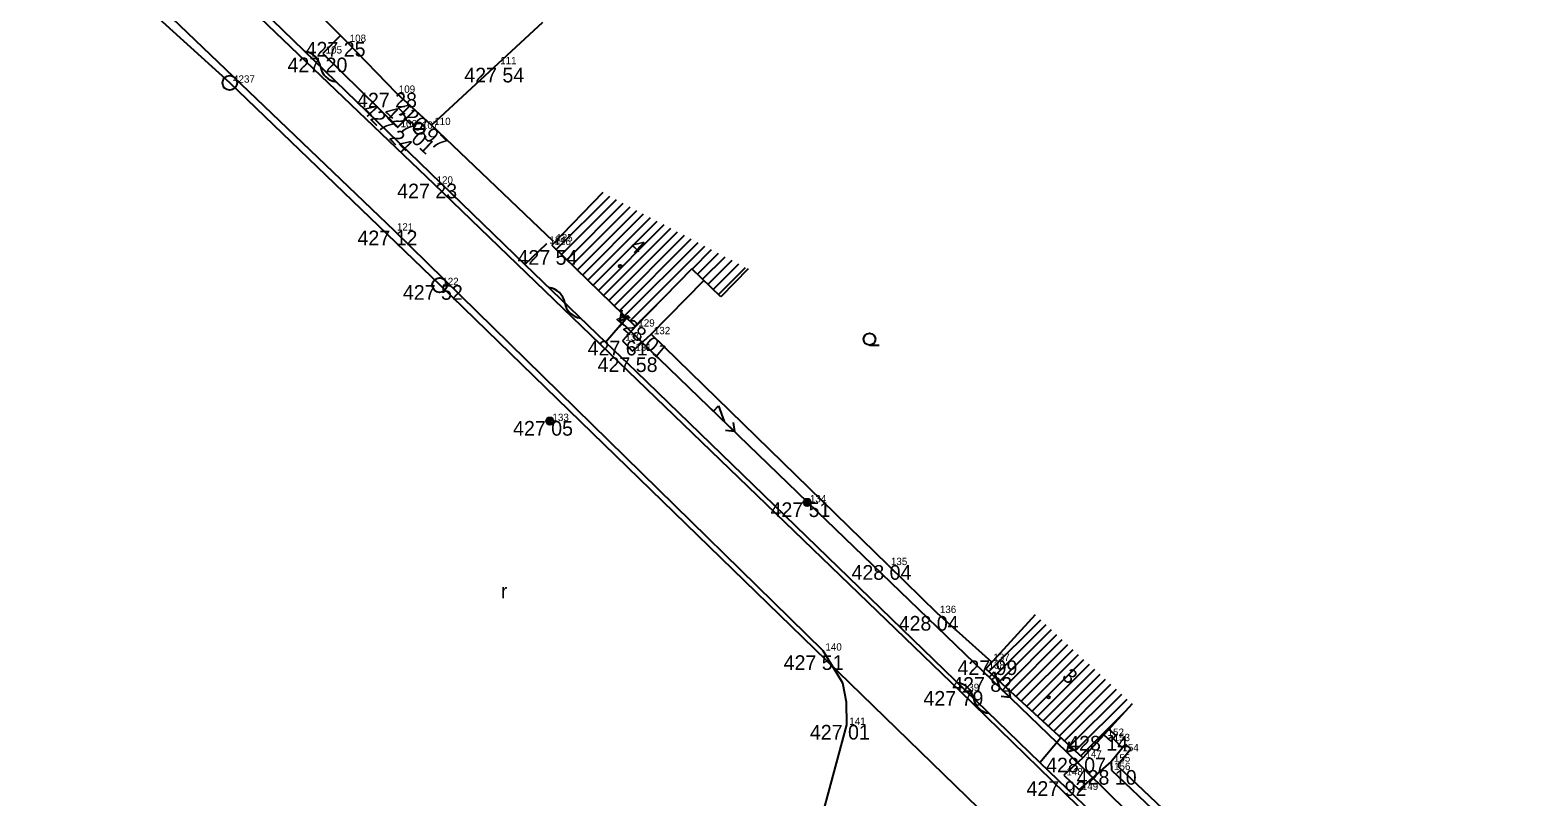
# Model space of a CAD drawing. Extents: x -559180 to -551373, y -1076947 to -1072071.
# Drawn here: x -554395.3 to -554292.4, y -1073575 to -1073522.7 of the extents above; entities that cross this region are included whole.
import ezdxf

# ---------------------------------------------------------------- set-up
doc = ezdxf.new("R2010")
doc.units = 0
for name, color, linetype in [('12_PLOTY', 7, 'Continuous'), ('13_PLOTY', 7, 'Continuous'), ('14_BUDOVY', 7, 'Continuous'), ('17_KOMUNIKACE', 7, 'Continuous'), ('18_POLOHOPIS', 7, 'Continuous'), ('1_VODA_ZN', 7, 'Continuous'), ('20_EL_ZN', 7, 'Continuous'), ('30_SDEL_ZN', 7, 'Continuous'), ('32', 7, 'Continuous'), ('3_BODY', 7, 'Continuous'), ('40_KANAL_ZN', 7, 'Continuous'), ('45_ZN_KULTURY', 7, 'Continuous'), ('47_ZN_STAV_OBJ$', 7, 'Continuous'), ('54_C_POPISNA', 7, 'Continuous'), ('6_VYSKY', 7, 'Continuous'), ('kanal_stáv', 7, 'Continuous'), ('NNnadzemní', 7, 'Continuous')]:
    doc.layers.add(name, color=color, linetype=linetype)

# ---------------------------------------------------------------- blocks, each defined once
blk = doc.blocks.new('POINT_DISPLAY')
blk.add_line((0, 0), (0, 0))
blk = doc.blocks.new('ST')
at = {"layer": '1_VODA_ZN'}
blk.add_line((-0.375, 0), (0.375, 0), dxfattribs=at)
blk.add_circle((0, 0), 0.375, dxfattribs=at)
blk = doc.blocks.new('SAK')
at = {"layer": '40_KANAL_ZN'}
blk.add_circle((0, 0), 0.5, dxfattribs=at)
blk = doc.blocks.new('SLB')
at = {"layer": '20_EL_ZN'}
for radius in [0.25, 0.158, 0.05]:
    blk.add_circle((0, 0), radius, dxfattribs=at)
blk = doc.blocks.new('ZAHRAD')
at = {"layer": '45_ZN_KULTURY'}
blk.add_line((0, 0), (0.65, 0), dxfattribs=at)
blk.add_circle((0, 0.4), 0.403, dxfattribs=at)
blk = doc.blocks.new('ROLE')
at = {"layer": '45_ZN_KULTURY'}
blk.add_text('r', height=1, dxfattribs=at).set_placement((0, 0.05))
blk = doc.blocks.new('BZ')
at = {"layer": '47_ZN_STAV_OBJ$'}
blk.add_circle((0, 0), 0.0875, dxfattribs=at)
blk = doc.blocks.new('KONZ')
at = {"layer": '20_EL_ZN'}
for p, q in [((-0.35, 0), (0, 0.65)), ((0.22, 0.3), (-0.19, 0.3)), ((0, 0.65), (0.4, 0))]:
    blk.add_line(p, q, dxfattribs=at)
blk = doc.blocks.new('ELNN')
at = {"layer": '20_EL_ZN'}
for p, q in [((0, 0), (0.5, 0)), ((0.5, 0), (0.5, 0.5)), ((0.5, 0.5), (1.5, 0)), ((1.5, 0), (2.5, 0))]:
    blk.add_line(p, q, dxfattribs=at)
blk.add_lwpolyline([(2, 0.375), (2.5, 0), (2, -0.375)], dxfattribs=at)
blk = doc.blocks.new('SDEP')
at = {"layer": '30_SDEL_ZN'}
for centre, start, end in [((0.75, -1), 53.1529, 126.8469), ((2.25, 1), 233.13, 306.8698)]:
    blk.add_arc(centre, 1.25, start, end, dxfattribs=at)

msp = doc.modelspace()

# ---------------------------------------------------------------- linework, layer by layer
at = {"layer": '12_PLOTY'}
for p, q in [((-554373.64, -1073523.52), (-554379.25, -1073517.91)), ((-554367.87, -1073529.19), (-554360.269, -1073522.18)), ((-554373.64, -1073523.52), (-554370.29, -1073526.99)), ((-554367.87, -1073529.19), (-554370.29, -1073526.99)), ((-554359.54, -1073537.13), (-554367.87, -1073529.19)), ((-554352.88, -1073543.46), (-554349.274, -1073539.805)), ((-554336.7, -1073559.21), (-554352.88, -1073543.46)), ((-554336.7, -1073559.21), (-554333.36, -1073562.48)), ((-554329.624, -1073565.827), (-554333.36, -1073562.48)), ((-554321.99, -1073570.79), (-554321.5, -1073571.22)), ((-554321.651, -1073570.421), (-554321.17, -1073570.844)), ((-554321.5, -1073571.22), (-554321.17, -1073570.844)), ((-554321.335, -1073571.032), (-554320.718, -1073571.688)), ((-554320.505, -1073571.427), (-554321.48, -1073572.62)), ((-554320.129, -1073571.758), (-554320.977, -1073572.795)), ((-554320.505, -1073571.427), (-554320.129, -1073571.758)), ((-554321.48, -1073572.62), (-554321.47, -1073573.19)), ((-554321.47, -1073573.19), (-554318.26, -1073576.25)), ((-554320.977, -1073572.795), (-554320.974, -1073572.972)), ((-554317.985, -1073575.821), (-554320.974, -1073572.972))]:
    msp.add_line(p, q, dxfattribs=at)
at = {"layer": '13_PLOTY'}
for p, q in [((-554378.75, -1073522.02), (-554361.5, -1073538.7)), ((-554361.5, -1073538.7), (-554355.99, -1073544)), ((-554355.99, -1073544), (-554353.908, -1073546.006)), ((-554353.908, -1073546.006), (-554326.35, -1073572.67)), ((-554326.35, -1073572.67), (-554324.913, -1073570.981)), ((-554326.35, -1073572.67), (-554299.85, -1073598.1))]:
    msp.add_line(p, q, dxfattribs=at)
at = {"layer": '14_BUDOVY'}
for p, q in [((-554356.175, -1073533.795), (-554359.66, -1073537.38)), ((-554359.66, -1073537.38), (-554353.94, -1073542.94)), ((-554350.106, -1073538.996), (-554353.94, -1073542.94)), ((-554348.127, -1073540.92), (-554350.106, -1073538.996)), ((-554346.256, -1073538.995), (-554348.127, -1073540.92)), ((-554326.661, -1073562.595), (-554330.04, -1073566.28)), ((-554330.04, -1073566.28), (-554323.42, -1073572.35)), ((-554320.041, -1073568.665), (-554323.42, -1073572.35))]:
    msp.add_line(p, q, dxfattribs=at)
at = {"layer": '17_KOMUNIKACE'}
for p, q in [((-554408.09, -1073500.35), (-554370.42, -1073536.39)), ((-554387.22, -1073514.54), (-554367.71, -1073533.19)), ((-554367.71, -1073533.19), (-554331.79, -1073567.8)), ((-554370.42, -1073536.39), (-554341.17, -1073565.04)), ((-554331.79, -1073567.8), (-554292.36, -1073606.2)), ((-554339.54, -1073570.11), (-554341.61, -1073577.72))]:
    msp.add_line(p, q, dxfattribs=at)
msp.add_lwpolyline([(-554341.17, -1073565.04), (-554339.829, -1073567.249), (-554339.563, -1073568.537), (-554339.54, -1073570.11)], dxfattribs=at)
at = {"layer": '18_POLOHOPIS'}
for p, q in [((-554374.075, -1073523.085), (-554375.28, -1073524.31)), ((-554375.28, -1073524.31), (-554370.17, -1073529.34)), ((-554369.006, -1073528.157), (-554370.17, -1073529.34)), ((-554361.5, -1073538.7), (-554360.01, -1073537.28)), ((-554355.99, -1073544), (-554354.554, -1073542.343)), ((-554353.94, -1073542.94), (-554354.83, -1073543.91)), ((-554354.83, -1073543.91), (-554354.15, -1073544.61)), ((-554354.15, -1073544.61), (-554352.88, -1073543.46)), ((-554323.42, -1073572.35), (-554324.72, -1073573.55)), ((-554323.67, -1073574.55), (-554321.48, -1073572.62)), ((-554324.72, -1073573.55), (-554323.67, -1073574.55))]:
    msp.add_line(p, q, dxfattribs=at)
at = {"layer": '32'}
for p, q in [((-554359.352, -1073537.679), (-554355.71, -1073534.039)), ((-554358.994, -1073538.028), (-554355.247, -1073534.281)), ((-554358.635, -1073538.376), (-554354.783, -1073534.525)), ((-554358.276, -1073538.725), (-554354.32, -1073534.768)), ((-554357.918, -1073539.073), (-554353.855, -1073535.011)), ((-554357.559, -1073539.422), (-554353.392, -1073535.254)), ((-554357.201, -1073539.77), (-554352.927, -1073535.498)), ((-554356.842, -1073540.119), (-554352.464, -1073535.741)), ((-554356.484, -1073540.468), (-554352, -1073535.984)), ((-554356.125, -1073540.816), (-554351.536, -1073536.227)), ((-554355.766, -1073541.165), (-554351.072, -1073536.47)), ((-554355.408, -1073541.513), (-554350.608, -1073536.713)), ((-554355.049, -1073541.862), (-554350.145, -1073536.956)), ((-554354.691, -1073542.21), (-554349.68, -1073537.2)), ((-554354.332, -1073542.559), (-554349.216, -1073537.443)), ((-554350.084, -1073539.018), (-554348.752, -1073537.686)), ((-554349.725, -1073539.367), (-554348.288, -1073537.93)), ((-554349.367, -1073539.715), (-554347.825, -1073538.173)), ((-554349.008, -1073540.064), (-554347.36, -1073538.416)), ((-554348.65, -1073540.412), (-554346.897, -1073538.659)), ((-554348.291, -1073540.761), (-554346.432, -1073538.902)), ((-554353.974, -1073542.907), (-554351.63, -1073540.563)), ((-554329.831, -1073566.472), (-554326.292, -1073562.933)), ((-554329.462, -1073566.81), (-554325.923, -1073563.271)), ((-554329.093, -1073567.148), (-554325.554, -1073563.61)), ((-554328.724, -1073567.487), (-554325.185, -1073563.948)), ((-554328.355, -1073567.825), (-554324.817, -1073564.286)), ((-554327.986, -1073568.163), (-554324.448, -1073564.624)), ((-554327.617, -1073568.501), (-554324.079, -1073564.963)), ((-554327.249, -1073568.839), (-554323.71, -1073565.301)), ((-554326.88, -1073569.178), (-554323.341, -1073565.639)), ((-554326.511, -1073569.516), (-554322.972, -1073565.977)), ((-554326.142, -1073569.854), (-554322.603, -1073566.316)), ((-554325.773, -1073570.192), (-554322.234, -1073566.654)), ((-554325.404, -1073570.531), (-554321.866, -1073566.992)), ((-554325.035, -1073570.869), (-554321.497, -1073567.33)), ((-554324.666, -1073571.207), (-554321.128, -1073567.668)), ((-554324.298, -1073571.545), (-554320.759, -1073568.007)), ((-554323.929, -1073571.884), (-554320.39, -1073568.345)), ((-554323.56, -1073572.222), (-554320.46, -1073569.122))]:
    msp.add_line(p, q, dxfattribs=at)
at = {"layer": 'kanal_stáv'}
for p, q in [((-554381.64, -1073526.31), (-554404.13, -1073505.87)), ((-554367.29, -1073540.11), (-554381.64, -1073526.31)), ((-554327.72, -1073578.51), (-554367.29, -1073540.11))]:
    msp.add_line(p, q, dxfattribs=at)
at = {"layer": 'NNnadzemní'}
for p, q in [((-554342.18, -1073554.93), (-554355.02, -1073542.547)), ((-554324.506, -1073571.978), (-554342.18, -1073554.93)), ((-554302.08, -1073593.95), (-554324.506, -1073571.978))]:
    msp.add_line(p, q, dxfattribs=at)

# ---------------------------------------------------------------- block references
at = {"layer": '1_VODA_ZN'}
for name, p in [('POINT_DISPLAY', (-554373.64, -1073523.52)), ('POINT_DISPLAY', (-554375.28, -1073524.31)), ('POINT_DISPLAY', (-554363.37, -1073525.04)), ('POINT_DISPLAY', (-554381.61, -1073526.3)), ('POINT_DISPLAY', (-554381.608, -1073526.301)), ('POINT_DISPLAY', (-554381.608, -1073526.301)), ('POINT_DISPLAY', (-554381.603, -1073526.299)), ('POINT_DISPLAY', (-554381.603, -1073526.3)), ('POINT_DISPLAY', (-554381.6, -1073526.3)), ('POINT_DISPLAY', (-554370.29, -1073526.99)), ('POINT_DISPLAY', (-554370.17, -1073529.34)), ('ST', (-554368.71, -1073529.44)), ('POINT_DISPLAY', (-554368.71, -1073529.44)), ('POINT_DISPLAY', (-554367.87, -1073529.19)), ('POINT_DISPLAY', (-554367.71, -1073533.19)), ('POINT_DISPLAY', (-554370.42, -1073536.39)), ('POINT_DISPLAY', (-554359.54, -1073537.13)), ('POINT_DISPLAY', (-554360.01, -1073537.28)), ('POINT_DISPLAY', (-554359.676, -1073537.38)), ('POINT_DISPLAY', (-554359.66, -1073537.38)), ('POINT_DISPLAY', (-554359.66, -1073537.39)), ('POINT_DISPLAY', (-554359.66, -1073537.39)), ('POINT_DISPLAY', (-554367.32, -1073540.11)), ('POINT_DISPLAY', (-554353.94, -1073542.94)), ('POINT_DISPLAY', (-554354.83, -1073543.91)), ('POINT_DISPLAY', (-554352.88, -1073543.46)), ('POINT_DISPLAY', (-554354.15, -1073544.61)), ('POINT_DISPLAY', (-554359.8, -1073549.38)), ('POINT_DISPLAY', (-554342.23, -1073554.93)), ('POINT_DISPLAY', (-554336.7, -1073559.21)), ('POINT_DISPLAY', (-554333.36, -1073562.48)), ('POINT_DISPLAY', (-554341.17, -1073565.04)), ('POINT_DISPLAY', (-554329.71, -1073565.75)), ('POINT_DISPLAY', (-554330.04, -1073566.28)), ('POINT_DISPLAY', (-554331.79, -1073567.8)), ('POINT_DISPLAY', (-554339.54, -1073570.11)), ('POINT_DISPLAY', (-554321.91, -1073570.86)), ('POINT_DISPLAY', (-554321.5, -1073571.22)), ('POINT_DISPLAY', (-554320.9, -1073571.91)), ('POINT_DISPLAY', (-554323.42, -1073572.35)), ('POINT_DISPLAY', (-554321.48, -1073572.62)), ('POINT_DISPLAY', (-554321.47, -1073573.19)), ('POINT_DISPLAY', (-554324.72, -1073573.55)), ('POINT_DISPLAY', (-554323.67, -1073574.55))]:
    msp.add_blockref(name, p, dxfattribs=at)
at = {"layer": '20_EL_ZN'}
for name, p, xscale, yscale, rotation in [('KONZ', (-554354.565, -1073542.083), 1.0000005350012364, 1.0000005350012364, 135.52391424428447), ('ELNN', (-554348.986, -1073548.366), 1.0000010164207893, 1.0000010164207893, -43.96194010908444), ('ELNN', (-554330.175, -1073566.509), 0.9999993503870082, 0.9999993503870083, -43.96722170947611), ('KONZ', (-554324.051, -1073571.514), 1.0000005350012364, 1.0000005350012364, 135.52391424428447)]:
    msp.add_blockref(name, p, dxfattribs=dict(at, xscale=xscale, yscale=yscale, rotation=rotation))
for p in [(-554359.8, -1073549.38), (-554342.23, -1073554.93)]:
    msp.add_blockref('SLB', p, dxfattribs=at)
at = {"layer": '30_SDEL_ZN'}
for p, xscale, yscale, rotation in [((-554376.532, -1073524.165), 1.00000101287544, 1.0000010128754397, -44.03760399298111), ((-554359.859, -1073540.278), 0.9999991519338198, 0.9999991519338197, -43.88721581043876), ((-554331.968, -1073567.234), 0.9999991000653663, 0.9999991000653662, -44.055527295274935)]:
    msp.add_blockref('SDEP', p, dxfattribs=dict(at, xscale=xscale, yscale=yscale, rotation=rotation))
at = {"layer": '32'}
for p in [(-554356.175, -1073533.795), (-554326.661, -1073562.595)]:
    msp.add_blockref('POINT_DISPLAY', p, dxfattribs=at)
at = {"layer": '40_KANAL_ZN'}
for p in [(-554381.64, -1073526.31), (-554367.32, -1073540.11)]:
    msp.add_blockref('SAK', p, dxfattribs=at)
at = {"layer": '45_ZN_KULTURY'}
for name, p in [('ZAHRAD', (-554337.977, -1073544.201)), ('ROLE', (-554363.133, -1073561.533))]:
    msp.add_blockref(name, p, dxfattribs=at)
at = {"layer": '47_ZN_STAV_OBJ$'}
for p in [(-554354.992, -1073538.816), (-554325.746, -1073568.226)]:
    msp.add_blockref('BZ', p, dxfattribs=at)

# ---------------------------------------------------------------- texts
at = {"layer": '3_BODY'}
for s, p in [(' 108', (-554373.64, -1073523.52)), (' 105', (-554375.28, -1073524.31)), (' 111', (-554363.37, -1073525.04)), (' 4237', (-554381.6, -1073526.3)), (' 109', (-554370.29, -1073526.99)), (' 106', (-554370.17, -1073529.34)), (' 107', (-554368.71, -1073529.44)), (' 110', (-554367.87, -1073529.19)), (' 120', (-554367.71, -1073533.19)), (' 121', (-554370.42, -1073536.39)), (' 124', (-554360.01, -1073537.28)), (' 126', (-554359.66, -1073537.38)), (' 125', (-554359.54, -1073537.13)), (' 122', (-554367.32, -1073540.11)), (' 129', (-554353.94, -1073542.94)), (' 132', (-554352.88, -1073543.46)), (' 130', (-554354.83, -1073543.91)), (' 131', (-554354.15, -1073544.61)), (' 133', (-554359.8, -1073549.38)), (' 134', (-554342.23, -1073554.93)), (' 135', (-554336.7, -1073559.21)), (' 136', (-554333.36, -1073562.48)), (' 140', (-554341.17, -1073565.04)), (' 138', (-554330.04, -1073566.28)), (' 137', (-554329.71, -1073565.75)), (' 139', (-554331.79, -1073567.8)), (' 141', (-554339.54, -1073570.11)), (' 152', (-554321.91, -1073570.86)), (' 153', (-554321.5, -1073571.22)), (' 147', (-554323.42, -1073572.35)), (' 155', (-554321.48, -1073572.62)), (' 154', (-554320.9, -1073571.91)), (' 148', (-554324.72, -1073573.55)), (' 156', (-554321.47, -1073573.19)), (' 149', (-554323.67, -1073574.55))]:
    msp.add_text(s, height=0.5, dxfattribs=at).set_placement(p)
at = {"layer": '54_C_POPISNA'}
for s, rotation, p in [('4', 315.81265, (-554354.412, -1073537.542)), ('3', 317.48172, (-554324.906, -1073566.894))]:
    msp.add_text(s, height=1, rotation=rotation, dxfattribs=at).set_placement(p)
at = {"layer": '6_VYSKY'}
for s, p in [('427 25', (-554376.467, -1073524.52)), ('427 20', (-554377.705, -1073525.592)), ('427 54', (-554365.634, -1073526.282)), ('427 28', (-554372.955, -1073527.99)), ('427 23', (-554370.215, -1073534.19)), ('427 12', (-554372.925, -1073537.39)), ('427 54', (-554362.004, -1073538.722)), ('427 52', (-554369.825, -1073541.11)), ('427 61', (-554357.214, -1073544.91)), ('427 58', (-554356.534, -1073546.037)), ('427 05', (-554362.305, -1073550.38)), ('427 51', (-554344.735, -1073555.93)), ('428 04', (-554339.205, -1073560.21)), ('428 04', (-554335.986, -1073563.681)), ('427 51', (-554343.836, -1073566.362)), ('427 99', (-554331.974, -1073566.71)), ('427 82', (-554332.337, -1073567.854)), ('427 79', (-554334.295, -1073568.8)), ('427 01', (-554342.045, -1073571.11)), ('428 14', (-554324.415, -1073571.86)), ('428 07', (-554325.925, -1073573.35)), ('428 10', (-554323.835, -1073574.19)), ('427 92', (-554327.261, -1073574.952))]:
    msp.add_text(s, height=1, dxfattribs=at).set_placement(p)
for s, rotation, p in [('427 24', 314.32783, (-554372.635, -1073528.247)), ('426 97', 316.2227, (-554370.371, -1073528.179)), ('427 01', 316.81485, (-554371.221, -1073528.455)), ('428 01', 320.27598, (-554355.446, -1073542.628))]:
    msp.add_text(s, height=1, rotation=rotation, dxfattribs=at).set_placement(p)

doc.saveas('drawing.dxf')
